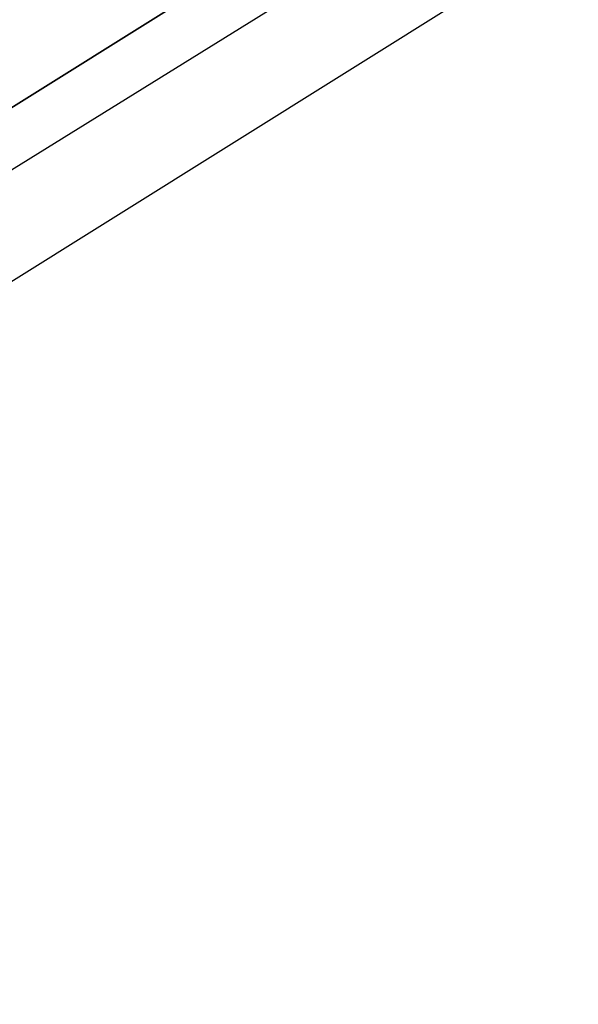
# Model space of a CAD drawing. Header units: feet. Extents: x -79 to 198, y -22 to 181.
# Tile 275 of 656: x 110.0695 to 110.139, y 28.7373 to 28.8598. Entities that reach past the tile are written whole.
import ezdxf

# ---------------------------------------------------------------- set-up
doc = ezdxf.new("R2010")
doc.units = ezdxf.units.FT
doc.layers.add('A-LINEA', color=7, linetype='CONTINUOUS')

msp = doc.modelspace()

# ---------------------------------------------------------------- linework, layer by layer
at = {"layer": 'A-LINEA'}
for points in [[(103.4533, 25.1244), (105.36, 26.1111), (107.24, 27.1511), (109.1067, 28.2444), (110.9333, 29.3778), (112.7467, 30.5511), (114.52, 31.7644), (116.2667, 33.0311), (117.9733, 34.3244), (119.6533, 35.6711), (121.3067, 37.0578)], [(103.4533, 25.1244), (105.36, 26.1111), (107.24, 27.1511), (109.1067, 28.2444), (110.9333, 29.3778), (112.7467, 30.5511), (114.52, 31.7644), (116.2667, 33.0311), (117.9733, 34.3244), (119.6533, 35.6711), (121.3067, 37.0578)], [(110.04, 28.8311), (113.3867, 30.9244), (113.3867, 30.9378), (113.3733, 30.9511), (110.0267, 28.8578), (110.0267, 28.8444), (110.04, 28.8311)], [(110.04, 28.8311), (113.3867, 30.9244), (113.3867, 30.9378), (113.3733, 30.9511), (110.0267, 28.8578), (110.0267, 28.8444), (110.04, 28.8311)], [(110.0533, 28.8178), (113.4, 30.9111), (113.3867, 30.9244), (110.04, 28.8311), (110.0533, 28.8178)], [(110.0533, 28.8178), (113.4, 30.9111), (113.3867, 30.9244), (110.04, 28.8311), (110.0533, 28.8178)]]:
    msp.add_lwpolyline(points, dxfattribs=at)

doc.saveas('drawing.dxf')
